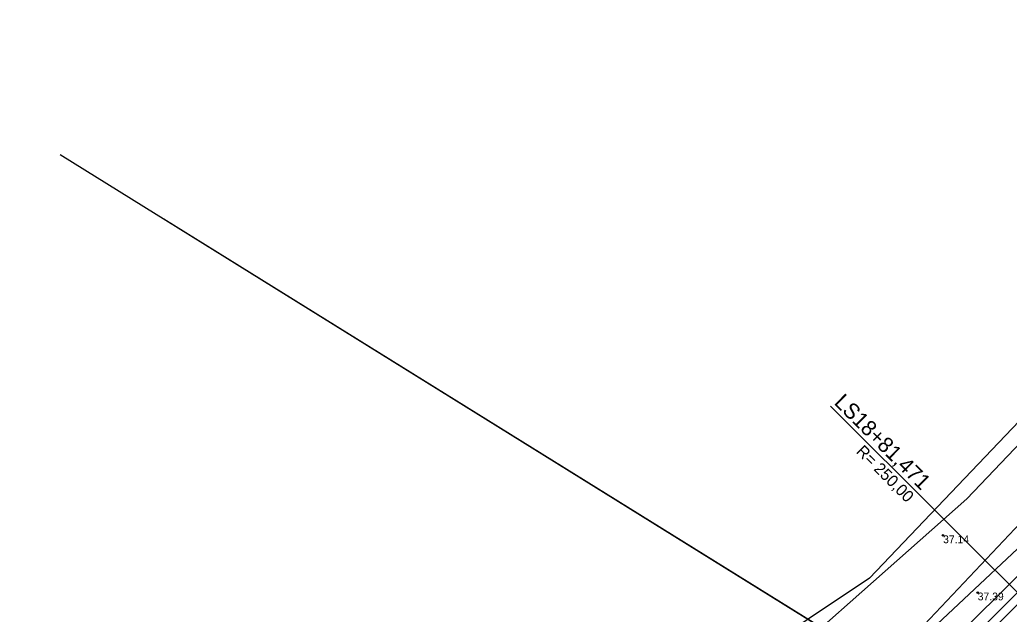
# Model space of a CAD drawing. Extents: x 469981 to 472086, y 246785 to 247785.
# Drawn here: x 470213.2 to 470276.9, y 247006.4 to 247044.6 of the extents above; entities that cross this region are included whole.
import ezdxf

# ---------------------------------------------------------------- set-up
doc = ezdxf.new("R2010")
doc.units = 0
for name, color, linetype in [('0_Asfalta_mala', 7, 'Continuous'), ('0_Asfalta_Nomale', 7, 'Continuous'), ('0_Ruut_Braukt', 7, 'Continuous'), ('0_Ruut_nomale', 7, 'Continuous'), ('5_patagas', 7, 'Continuous'), ('9', 7, 'Continuous'), ('CELI_CMAL_####_####_#', 7, 'Continuous'), ('DREN_VADP_####_####_#', 7, 'Continuous'), ('ELEK_VADV_ZSPR_####_#', 7, 'Continuous'), ('RAMI_UZMR_####_####_#', 7, 'Continuous'), ('RELJ_AATZ_####_TKST_#', 7, 'Continuous'), ('RELJ_ELEM_####_####_#', 7, 'Continuous'), ('RELJ_NOGA_####_####_#', 7, 'Continuous'), ('RELJ_NOGL_####_####_#', 7, 'Continuous'), ('ROBZ_IERR_####_####_#', 7, 'Continuous'), ('ROBZ_PROJ_####_####_#', 7, 'Continuous')]:
    doc.layers.add(name, color=color, linetype=linetype)

msp = doc.modelspace()

# ---------------------------------------------------------------- linework, layer by layer
at = {"layer": '0_Asfalta_mala'}
msp.add_arc((470102.422, 247182.052), 247, 303.58428, 315.11501, dxfattribs=at)
at = {"layer": '0_Asfalta_Nomale'}
msp.add_line((470335.737, 247067.355), (470276.896, 247008.277), dxfattribs=at)
msp.add_arc((470102.422, 247182.052), 246.25, 303.58428, 315.11501, dxfattribs=at)
at = {"layer": '0_Ruut_Braukt'}
msp.add_arc((470102.422, 247182.052), 247, 303.58428, 315.11501, dxfattribs=at)
at = {"layer": '0_Ruut_nomale'}
for radius in [246.25, 247]:
    msp.add_arc((470102.422, 247182.052), radius, 303.58428, 315.11501, dxfattribs=at)
at = {"layer": '5_patagas'}
msp.add_lwpolyline([(470279.553, 247005.63), (470265.382, 247019.744)], dxfattribs=at)
at = {"layer": 'CELI_CMAL_####_####_#'}
msp.add_lwpolyline([(470207.251, 246955.004), (470220.145, 246963.116), (470261.486, 246992.424), (470276.308, 247005.858), (470296.122, 247025.635), (470312.816, 247042.969), (470330.98, 247061.836), (470346.394, 247077.324), (470364.172, 247092.272), (470374.754, 247099.764), (470384.938, 247106.322), (470390.015, 247108.873), (470395.699, 247111.348), (470409.875, 247117.262), (470415.428, 247119.375), (470428.615, 247124.712), (470444.307, 247130.298), (470466.241, 247137.389), (470487.751, 247143.859), (470509.15, 247149.677), (470533.329, 247156.368), (470558.982, 247163.161), (470583.723, 247169.81), (470606.354, 247175.581)], dxfattribs=at)
at = {"layer": 'DREN_VADP_####_####_#'}
msp.add_lwpolyline([(470344.895, 247104.752), (470352.43, 247097.297), (470267.889, 247008.665), (470215.45, 246973.641)], dxfattribs=at)
at = {"layer": 'ELEK_VADV_ZSPR_####_#'}
msp.add_line((470298.042, 247033.852), (470268.498, 247002.594), dxfattribs=at)
at = {"layer": 'RAMI_UZMR_####_####_#'}
msp.add_lwpolyline([(470081.833, 246858.073), (470071.225, 246873.795), (470075.411, 246878.04), (470140.155, 246920.953), (470236.136, 246982.998), (470257.83, 246999.315), (470274.171, 247013.774), (470358.465, 247102.148), (470367.97, 247107.52), (470388.133, 247118.916), (470465.996, 247150.017), (470560.64, 247175.144), (470793.366, 247232.231)], dxfattribs=at)
at = {"layer": 'RELJ_ELEM_####_####_#'}
for centre in [(470272.638, 247011.425), (470274.867, 247007.748)]:
    msp.add_circle(centre, 0.05, dxfattribs=at)
at = {"layer": 'RELJ_NOGA_####_####_#'}
msp.add_spline([(470120.845, 246890.769), (470123.591, 246892.466), (470150.351, 246909.177), (470171.26, 246922.106), (470191.149, 246935.734), (470210.204, 246948.514), (470224.202, 246958.074), (470243.113, 246970.411), (470266.522, 246987.913), (470280.536, 247001.251), (470299.823, 247020.383), (470317.592, 247038.544), (470334.877, 247055.828), (470351.425, 247073.192), (470366.151, 247085.967)], degree=3, dxfattribs=at)
at = {"layer": 'RELJ_NOGL_####_####_#'}
msp.add_spline([(470122.047, 246889.925), (470124.645, 246891.606), (470151.263, 246908.028), (470171.623, 246921.498), (470191.873, 246934.822), (470224.882, 246957.282), (470243.432, 246969.856), (470267.182, 246986.981), (470282.015, 246999.84), (470300.677, 247018.663), (470318.825, 247036.845), (470336.227, 247054.122), (470352.943, 247071.373), (470367.141, 247084.447)], degree=3, dxfattribs=at)
at = {"layer": 'ROBZ_IERR_####_####_#'}
for points in [[(470335.002, 247137.782), (470368.265, 247098.262), (470361.554, 247094.257), (470278.124, 247011.202), (470269.149, 247002.795), (470222.435, 247031.786)], [(470215.754, 247035.932), (470269.149, 247002.795), (470253.618, 246988.247), (470070.591, 246868.587), (470057.777, 246860.214)]]:
    msp.add_lwpolyline(points, dxfattribs=at)
at = {"layer": 'ROBZ_PROJ_####_####_#'}
msp.add_lwpolyline([(470062.774, 246863.479), (470070.591, 246868.587), (470253.618, 246988.247), (470269.149, 247002.795), (470278.124, 247011.202), (470361.554, 247094.257), (470368.265, 247098.262), (470383.103, 247107.116), (470421.395, 247122.632), (470438.432, 247129.536), (470474.818, 247141.882), (470613.752, 247179.765), (470688.303, 247197.106)], dxfattribs=at)

# ---------------------------------------------------------------- texts
msp.add_text('R= 250,00', height=0.75, rotation=315.11501).set_placement((470266.996, 247016.78))
at = {"layer": '9'}
msp.add_text('LS18+81,471', height=1, rotation=315.11501, dxfattribs=at).set_placement((470265.559, 247019.921))
at = {"layer": 'RELJ_AATZ_####_TKST_#'}
for s, p in [('37.14', (470272.638, 247010.925)), ('37.39', (470274.867, 247007.248))]:
    msp.add_text(s, height=0.5, dxfattribs=at).set_placement(p)

doc.saveas('drawing.dxf')
